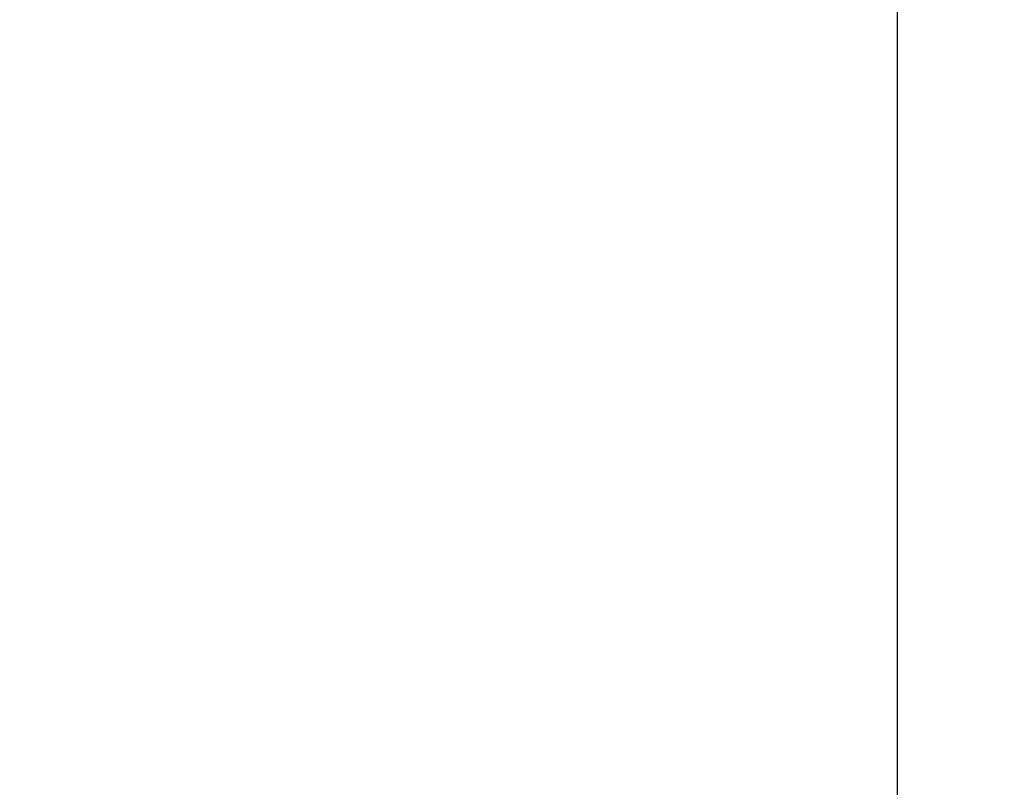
# Model space of a CAD drawing. Header units: millimetres. Extents: x 0 to 594, y 0 to 420.
# Tile 316 of 362: x 489.89586 to 489.90716, y 227.89833 to 227.90714. Entities that reach past the tile are written whole.
import ezdxf

# ---------------------------------------------------------------- set-up
doc = ezdxf.new("R2010")
doc.units = ezdxf.units.MM
doc.header["$LTSCALE"] = 32.67
doc.linetypes.add('PHANTOM', pattern=[0.8, 0.45, -0.05, 0.1, -0.05, 0.1, -0.05])
doc.layers.get('0').update_dxf_attribs({"linetype": 'CONTINUOUS'})
doc.layers.add('CRV', color=7, linetype='CONTINUOUS')
doc.layers.add('DRIV_DIM', color=7, linetype='CONTINUOUS')
doc.styles.get("Standard").update_dxf_attribs({"font": 'MS PGothic.ttf', "width": 0.8})
doc.dimstyles.new('DIMSTYLE_1', dxfattribs={"dimtxt": 3.8, "dimasz": 1.8, "dimexe": 0.18, "dimexo": 0.0625, "dimgap": 0.09, "dimtad": 1, "dimdec": 3, "dimlfac": 10, "dimdsep": 46, "dimtxsty": 'STANDARD', "dimblk": 'OPEN', "dimblk1": 'OPEN', "dimblk2": 'OPEN', "dimcen": 0.09, "dimadec": 0, "dimazin": 0, "dimtp": 0.001, "dimtm": 0.001, "dimtfac": 1, "dimtdec": 3, "dimtofl": 0, "dimtmove": 0, "dimatfit": 3, "dimldrblk": 'OPEN', "dimfxl": 1, "dimtolj": 1, "dimarcsym": 0})

# ---------------------------------------------------------------- blocks, each defined once
blk = doc.blocks.new('_OPEN')
at = {"color": 0, "linetype": 'ByBlock'}
for p, q in [((0, 0), (-1, 0.3420203)), ((-1, -0.3420203), (0, 0)), ((-1, 0), (0, 0))]:
    blk.add_line(p, q, dxfattribs=at)
blk = doc.blocks.new('*D5')
at = {"layer": 'DRIV_DIM', "color": 2, "linetype": 'Continuous'}
for p, q in [((401.535896, 261.89461), (471.841625, 261.89461)), ((469.841625, 261.89461), (469.841625, 244.89461)), ((469.841625, 227.89461), (469.841625, 244.89461)), ((502.703495, 227.89461), (467.841625, 227.89461))]:
    blk.add_line(p, q, dxfattribs=at)
at = {"layer": 'DRIV_DIM', "color": 2, "linetype": 'Continuous', "xscale": 1.8, "yscale": 1.8, "zscale": 1.8}
for p, rotation in [((469.841625, 261.89461), 90), ((469.841625, 227.89461), 270)]:
    blk.add_blockref('_OPEN', p, dxfattribs=dict(at, rotation=rotation))
at = {"layer": 'DRIV_DIM', "color": 2, "linetype": 'Continuous', "width": 0.8}
blk.add_text('340', height=3.8, rotation=90, dxfattribs=at).set_placement((468.891625, 240.186582))
blk = doc.blocks.new('*D46')
at = {"layer": 'DRIV_DIM', "color": 2, "linetype": 'Continuous'}
for p, q in [((409.005933, 250.24461), (463.793525, 250.24461)), ((461.793525, 250.24461), (461.793525, 239.06961)), ((461.793525, 227.89461), (461.793525, 239.06961)), ((502.703495, 227.89461), (459.793525, 227.89461))]:
    blk.add_line(p, q, dxfattribs=at)
at = {"layer": 'DRIV_DIM', "color": 2, "linetype": 'Continuous', "xscale": 1.8, "yscale": 1.8, "zscale": 1.8}
for p, rotation in [((461.793525, 250.24461), 90), ((461.793525, 227.89461), 270)]:
    blk.add_blockref('_OPEN', p, dxfattribs=dict(at, rotation=rotation))
at = {"layer": 'DRIV_DIM', "color": 2, "linetype": 'Continuous', "width": 0.8}
blk.add_text('223.5', height=3.8, rotation=90, dxfattribs=at).set_placement((460.843525, 230.7997))

msp = doc.modelspace()

# ---------------------------------------------------------------- linework, layer by layer
at = {"layer": 'CRV', "color": 8, "linetype": 'PHANTOM'}
msp.add_line((489.905932, 228.660567), (489.905932, 227.89461), dxfattribs=at)
for centre, radius, start, end in [((388.905933, 261.89461), 108.952809, 350, 240), ((436.176705, 253.559497), 60.952809, 229.88816792, 350)]:
    msp.add_arc(centre, radius, start, end, dxfattribs=at)

# ---------------------------------------------------------------- dimensions: what is measured, and where the dimension line sits
at = {"layer": 'DRIV_DIM', "color": 2, "linetype": 'Continuous'}
for base, p2, picture, middle in [((469.841625, 261.89461), (401.535896, 261.89461), '*D5', (466.991625, 244.746582)), ((461.793525, 250.24461), (409.005933, 250.24461), '*D46', (458.943525, 238.3997))]:
    dim = msp.add_linear_dim(base=base, p1=(502.703495, 227.89461), p2=p2, angle=90, dimstyle='DIMSTYLE_1', dxfattribs=at)
    dim.commit()
    dim.dimension.update_dxf_attribs({"geometry": picture, "text_midpoint": middle, "dimtype": 160})

doc.saveas('drawing.dxf')
